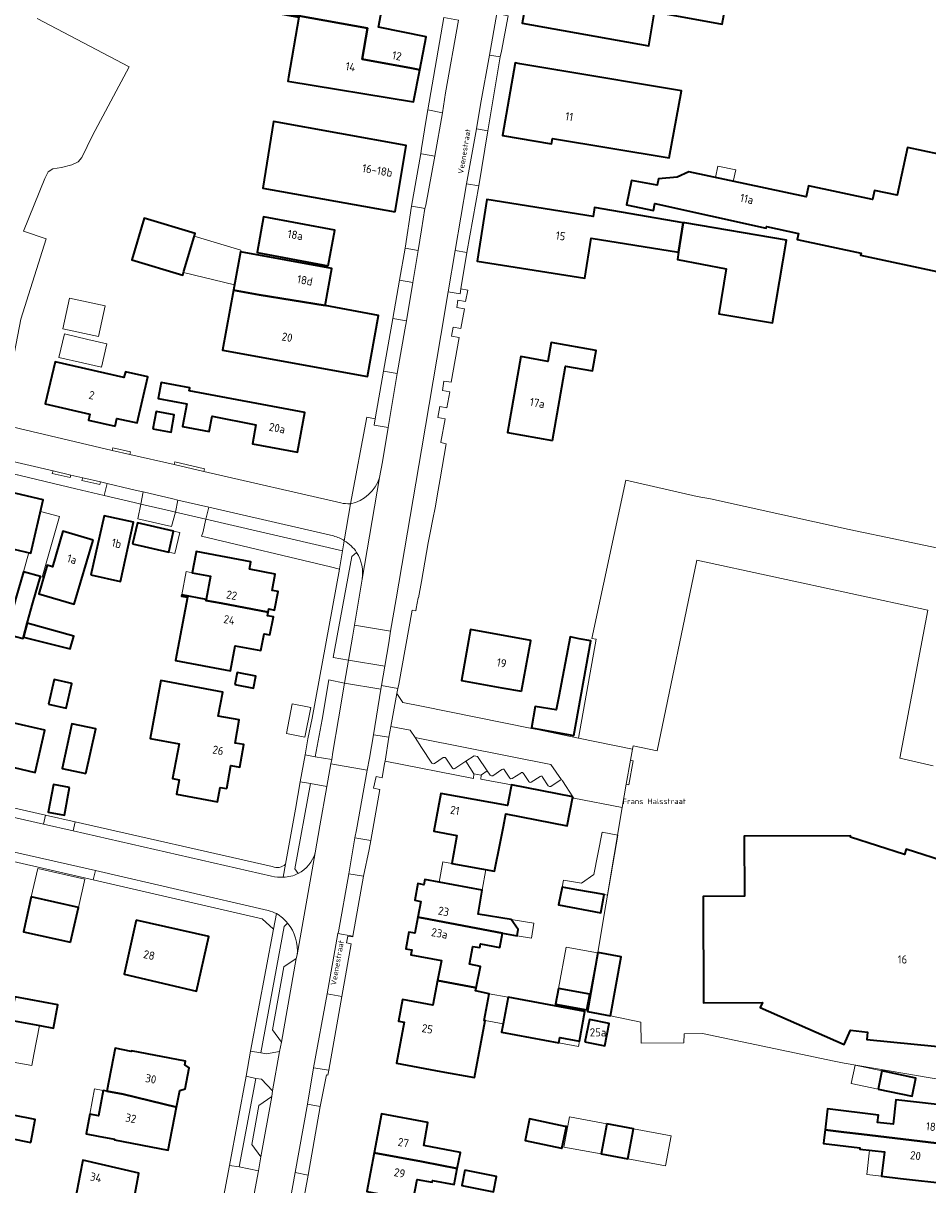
# Model space of a CAD drawing. Header units: metres. Extents: x 149984 to 156489, y 469398 to 478068.
# Tile 291 of 656: x 153934 to 154083, y 471790 to 471981. Entities that reach past the tile are written whole.
import ezdxf
from ezdxf.enums import TextEntityAlignment as Align

# ---------------------------------------------------------------- set-up
doc = ezdxf.new("R2010")
doc.units = ezdxf.units.M
doc.header["$LTSCALE"] = 0.75
for name, color, linetype, lineweight in [('B-WE-GR-BEPLANTING_CULTUUR_HEESTERS-GV', 252, 'Continuous', 18), ('B-WE-GR-BEPLANTING_CULTUUR_ROOS-GV', 252, 'Continuous', 18), ('B-WE-GR-GRAS-GV', 252, 'Continuous', 13), ('B-WE-OG-BEBOUWING-GV', 6, 'Continuous', 35), ('B-WE-OG-BEBOUWING-T18', 1, 'Continuous', 18), ('B-WE-OG-BEBOUWING_LUIFEL-GV', 6, 'Continuous', 18), ('B-WE-OG-BEBOUWING_OVERBOUWING-GV', 6, 'Continuous', 18), ('B-WE-OG-TERREIN_BEGROEID-GV', 252, 'Continuous', 18), ('B-WE-OG-TERREIN_ERF-GV', 252, 'Continuous', 18), ('B-WE-OG-TOPOGRAFIE-T18', 7, 'Continuous', 18), ('B-WE-VH-OPENVERHARDING_BETONELEMENT-GV', 252, 'Continuous', 18), ('B-WE-VH-OPENVERHARDING_BETONSTRAATSTEEN-GV', 252, 'Continuous', 18), ('B-WE-VH-OPENVERHARDING_STRAATBAKSTEEN-GV', 252, 'Continuous', 18), ('B-WE-VH-OPENVERHARDING_TEGEL-GV', 252, 'Continuous', 18)]:
    doc.layers.add(name, color=color, linetype=linetype, lineweight=lineweight)
doc.styles.add('NLCS-ISO-M500-T18', font='NLCS-ISO.ttf', dxfattribs={"height": 0.9})
doc.styles.add('NLCS-ISO-M750-T18', font='NLCS-ISO.ttf', dxfattribs={"height": 1.35})

msp = doc.modelspace()

# ---------------------------------------------------------------- linework, layer by layer
at = {"layer": 'B-WE-GR-BEPLANTING_CULTUUR_HEESTERS-GV', "flags": 128}
for points in [[(153958.668, 471900.912), (153953.818, 471902.027), (153953.324, 471899.6), (153958.907, 471898.338), (153959.545, 471900.708)], [(153987, 471894.328), (153964.54, 471899.547), (153964.016, 471897.273), (153963.833, 471896.723), (153985, 471891.7), (153986.482, 471891.321), (153986.496, 471891.399)], [(153970.013, 471793.071), (153973.169, 471792.421), (153973.547, 471794.693), (153972.077, 471796.758), (153973.253, 471803.159), (153975.358, 471804.608), (153975.513, 471805.579), (153973.692, 471807.491), (153972.74, 471807.603)]]:
    msp.add_lwpolyline(points, close=True, dxfattribs=at)
for points in [[(154001.714, 471859.401), (154000, 471862.004), (153998.934, 471863.624), (153998.109, 471864.877), (153994.961, 471865.479), (153994.631, 471863.685), (153993.988, 471859.763), (154008.512, 471856.912), (154008.616, 471857.698), (154007.303, 471859.76)], [(154003.553, 471860.337), (154002.125, 471859.36)], [(154005.061, 471858.629), (154003.982, 471860.227)], [(154007.303, 471859.76), (154005.497, 471858.539)], [(154011.277, 471857.447), (154010.78, 471858.191), (154009.864, 471857.508), (154009.811, 471857.469), (154009.725, 471856.805), (154014.802, 471855.88), (154024.895, 471853.9), (154023.154, 471856.525)], [(154013.225, 471858.393), (154011.692, 471857.363)], [(154014.503, 471856.984), (154013.617, 471858.296)], [(154016.308, 471857.809), (154014.907, 471856.885)], [(154017.627, 471856.396), (154016.737, 471857.722)], [(154019.478, 471857.236), (154018.041, 471856.298)], [(154020.832, 471855.711), (154019.897, 471857.13)], [(154022.78, 471856.624), (154021.234, 471855.617)], [(153977.98, 471833.125), (153977.397, 471832.557), (153973.57, 471811.787), (153974.496, 471811.621), (153976.634, 471812.002), (153976.944, 471813.551)], [(153976.944, 471813.551), (153975.486, 471815.587), (153977.373, 471825.962), (153979.373, 471827.299), (153979.536, 471827.894)]]:
    msp.add_lwpolyline(points, dxfattribs=at)
at = {"layer": 'B-WE-GR-BEPLANTING_CULTUUR_HEESTERS-GV'}
for points in [[(154002.125, 471859.36, -0.2652372), (154001.714, 471859.401)], [(154003.948, 471860.278, 0.3923489), (154003.553, 471860.337)], [(154003.982, 471860.227, 0.0814496), (154003.948, 471860.278)], [(154005.497, 471858.539, -0.3118933), (154005.061, 471858.629)], [(154011.692, 471857.363, -0.2746638), (154011.277, 471857.447)], [(154013.501, 471858.445, 0.3477688), (154013.225, 471858.393)], [(154013.617, 471858.296, 0.2234144), (154013.501, 471858.445)], [(154016.676, 471857.816, 0.4265821), (154016.308, 471857.809)], [(154016.737, 471857.722, 0.1212123), (154016.676, 471857.816)], [(154014.907, 471856.885, -0.2752108), (154014.503, 471856.984)], [(154018.041, 471856.298, -0.294211), (154017.627, 471856.396)], [(154019.809, 471857.263, 0.3898456), (154019.478, 471857.236)], [(154019.897, 471857.13, 0.1669493), (154019.809, 471857.263)], [(154021.234, 471855.617, -0.2385593), (154020.832, 471855.711)], [(154022.996, 471856.685, 0.2723486), (154022.78, 471856.624)], [(154023.154, 471856.525, 0.2767194), (154022.996, 471856.685)], [(153979.536, 471827.894, 0.1984449), (153977.98, 471833.125)]]:
    msp.add_lwpolyline(points, format="xyb", dxfattribs=at)
at = {"layer": 'B-WE-GR-BEPLANTING_CULTUUR_ROOS-GV', "flags": 128}
for points in [[(153989.325, 471894.081), (153988.522, 471893.428), (153985.461, 471876.785), (153987.983, 471876.346), (153988.639, 471880.169)], [(153988.639, 471880.169), (153988.96, 471882.123), (153990.25, 471889.683)], [(153981.715, 471856.062), (153979.136, 471842.044), (153979.714, 471841.297)], [(153982.502, 471844.685), (153983.271, 471849.14), (153984.439, 471855.616), (153981.715, 471856.062)]]:
    msp.add_lwpolyline(points, dxfattribs=at)
at = {"layer": 'B-WE-GR-BEPLANTING_CULTUUR_ROOS-GV'}
for points in [[(153990.25, 471889.683, 0.1739016), (153989.325, 471894.081)], [(153979.714, 471841.297, 0.2059652), (153982.502, 471844.685)]]:
    msp.add_lwpolyline(points, format="xyb", dxfattribs=at)
at = {"layer": 'B-WE-GR-BEPLANTING_CULTUUR_ROOS-GV', "flags": 128}
msp.add_lwpolyline([(153987.34, 471872.59), (153984.773, 471873.113), (153983.638, 471866.611), (153982.529, 471860.484), (153985.219, 471860.003), (153985.426, 471861.256), (153986.318, 471866.693)], close=True, dxfattribs=at)
at = {"layer": 'B-WE-GR-GRAS-GV', "flags": 128}
msp.add_lwpolyline([(153934.123, 471932.416), (153938.269, 471945.643), (153934.521, 471946.892), (153938.059, 471955.558), (153938.593, 471956.667), (153939.348, 471957.111), (153940.791, 471957.333), (153942.5, 471957.799), (153943.522, 471958.265), (153944.147, 471958.995), (153945.895, 471962.632), (153951.934, 471973.928), (153936.783, 471981.834)], dxfattribs=at)
at = {"layer": 'B-WE-OG-BEBOUWING-GV', "flags": 128}
for points in [[(154050.454, 471986.587), (154018.559, 471992.32), (154016.539, 471981.08), (154037.344, 471977.341), (154038.287, 471982.941), (154049.434, 471980.909)], [(153979.803, 471982.3), (153991.101, 471980.252), (153990.231, 471975.143), (153998.358, 471973.664), (153999.708, 471973.418), (154000.747, 471978.811), (153992.902, 471980.415), (153994.057, 471986.548), (153976.923, 471989.772), (153975.644, 471983.054)], [(153991.101, 471980.252), (153979.803, 471982.3), (153975.644, 471983.054), (153975.605, 471982.847), (153979.76, 471982.058), (153979.8, 471982.051), (153978.131, 471972.195), (153978.023, 471971.559), (153998.697, 471968.168), (153999.708, 471973.418), (153998.358, 471973.664), (153990.231, 471975.143)], [(154016.179, 471974.405), (154015.372, 471974.541), (154013.299, 471962.619), (154021.386, 471961.265), (154021.535, 471962.133), (154040.693, 471958.947), (154042.721, 471969.961), (154022.413, 471973.361)], [(153995.641, 471950.079), (153997.485, 471960.973), (153975.679, 471964.92), (153973.888, 471953.983)], [(154087.727, 471950.547), (154088.499, 471950.409), (154090.213, 471958.43), (154079.896, 471960.617), (154078.201, 471952.779), (154074.465, 471953.576), (154074.148, 471952.091), (154063.627, 471954.333), (154063.241, 471952.524), (154043.925, 471956.638), (154042.006, 471955.789), (154038.972, 471955.514), (154038.737, 471954.439), (154034.544, 471955.243), (154033.696, 471951.231), (154038.118, 471950.296), (154038.357, 471951.43), (154056.679, 471947.398), (154056.732, 471947.642), (154061.963, 471946.481), (154061.761, 471945.529), (154072.269, 471943.29), (154072.195, 471942.944), (154085.497, 471940.104)], [(154043.031, 471948.283), (154028.444, 471950.784), (154028.231, 471949.3), (154010.752, 471952.093), (154009.144, 471941.96), (154026.822, 471939.153), (154027.864, 471945.724), (154042.263, 471943.441)], [(153960.915, 471940.328), (153962.763, 471946.505), (153954.385, 471949.012), (153952.349, 471942.164), (153960.72, 471939.675)], [(153984.665, 471941.196), (153985.723, 471947.051), (153974.004, 471949.228), (153972.944, 471943.363)], [(154043.031, 471948.283), (154042.263, 471943.441), (154042.072, 471942.236), (154050.11, 471940.721), (154048.862, 471933.306), (154057.696, 471931.818), (154060.017, 471945.392), (154043.267, 471948.242)], [(153973.283, 471936.407), (153984.126, 471934.655), (153985.24, 471940.744), (153970.238, 471943.489), (153969.307, 471938.402), (153969.084, 471937.175)], [(153984.126, 471934.655), (153973.283, 471936.407), (153969.084, 471937.175), (153967.282, 471927.329), (153991.095, 471922.97), (153992.939, 471933.042)], [(154021.507, 471912.468), (154023.674, 471924.707), (154028.105, 471923.923), (154028.704, 471927.251), (154021.289, 471928.562), (154020.744, 471925.48), (154016.313, 471926.264), (154014.103, 471913.779)], [(153949.627, 471914.835), (153949.918, 471916.113), (153953.213, 471915.361), (153954.995, 471922.914), (153951.296, 471923.787), (153951.064, 471922.804), (153939.762, 471925.421), (153938.125, 471918.513), (153945.434, 471916.827), (153945.21, 471915.842)], [(153961.798, 471920.659), (153961.883, 471921.111), (153957.191, 471921.995), (153956.696, 471919.369), (153961.388, 471918.484), (153960.687, 471914.763), (153965.07, 471913.937), (153965.544, 471916.452), (153972.775, 471915.045), (153972.193, 471911.951), (153979.575, 471910.561), (153980.803, 471917.076)], [(153955.801, 471914.414), (153958.807, 471913.848), (153959.341, 471916.686), (153956.335, 471917.252)], [(153931.479, 471904.208), (153928.697, 471892.219), (153931.259, 471891.623), (153932.006, 471894.835), (153935.761, 471893.962), (153937.794, 471902.745)], [(153945.642, 471890.372), (153950.485, 471889.313), (153952.616, 471899.052), (153947.809, 471900.104)], [(153945.983, 471896.111), (153941.037, 471897.581), (153939.322, 471891.727), (153938.448, 471891.983), (153937.065, 471887.262), (153942.89, 471885.555)], [(153952.494, 471895.465), (153958.418, 471894.12), (153959.206, 471897.592), (153953.282, 471898.937)], [(153971.718, 471891.305), (153971.948, 471892.523), (153962.957, 471894.22), (153962.888, 471893.856), (153962.298, 471890.732), (153965.302, 471890.165), (153964.581, 471886.346), (153964.55, 471886.18), (153967.025, 471885.706), (153974.758, 471884.225), (153974.862, 471884.778), (153975.844, 471884.593), (153976.419, 471887.639), (153975.437, 471887.824), (153975.943, 471890.507)], [(153931.667, 471880.708), (153933.254, 471880.263), (153934.466, 471879.923), (153934.523, 471880.125), (153935.173, 471882.442), (153936.106, 471885.769), (153937.319, 471890.093), (153934.52, 471890.879), (153933.307, 471886.555)], [(153974.758, 471884.225), (153967.025, 471885.706), (153964.55, 471886.18), (153964.581, 471886.346), (153960.566, 471887.104), (153960.525, 471886.888), (153961.508, 471886.703), (153959.548, 471876.316), (153968.589, 471874.61), (153969.367, 471878.737), (153973.573, 471877.944), (153974.092, 471880.695), (153975.075, 471880.51), (153975.631, 471883.458), (153974.648, 471883.643)], [(153935.173, 471882.442), (153934.523, 471880.125), (153942.228, 471878.217), (153942.812, 471880.299)], [(154016.431, 471871.238), (154017.946, 471879.601), (154008.069, 471881.401), (154006.544, 471873.039), (154013.184, 471871.829)], [(154022.562, 471870.414), (154022.133, 471868.196), (154018.688, 471868.726), (154018.076, 471865.239), (154019.284, 471865.024), (154023.216, 471864.325), (154025.061, 471863.997), (154027.852, 471879.521), (154025.909, 471879.894), (154024.452, 471880.174)], [(153938.662, 471869.144), (153941.574, 471868.481), (153942.499, 471872.54), (153939.587, 471873.203)], [(153967.953, 471855.245), (153968.648, 471859.028), (153970.103, 471858.766), (153970.772, 471862.474), (153969.329, 471862.735), (153970.029, 471866.543), (153966.573, 471867.179), (153967.304, 471871.124), (153957.147, 471873.006), (153955.387, 471863.506), (153960.117, 471862.63), (153959.054, 471856.894), (153960.118, 471856.697), (153959.682, 471854.342), (153966.432, 471853.091), (153966.869, 471855.446)], [(153969.295, 471872.365), (153972.383, 471871.76), (153972.769, 471873.731), (153969.682, 471874.336)], [(153932.303, 471866.171), (153930.703, 471859.243), (153936.452, 471857.915), (153938.047, 471864.844)], [(153944.819, 471857.707), (153946.412, 471865.057), (153942.493, 471865.906), (153940.9, 471858.556)], [(153942.126, 471855.44), (153939.467, 471855.941), (153938.611, 471851.398), (153941.27, 471850.897)], [(154024.895, 471853.9), (154014.802, 471855.88), (154014.687, 471855.292), (154014.129, 471852.45), (154003.157, 471854.433), (154002.003, 471848.23), (154005.804, 471847.552), (154004.98, 471842.93), (154012.015, 471841.676), (154012.919, 471846.284), (154013.456, 471849.02), (154013.866, 471851.111), (154023.959, 471849.13)], [(153999.376, 471834.115), (154000, 471834.003), (154000.337, 471833.942), (154013.286, 471831.459), (154015.72, 471831.063), (154015.89, 471832.108), (154014.732, 471833.714), (154009.311, 471834.593), (154009.956, 471838.572), (154000.532, 471840.325), (154000.367, 471839.439), (153999.384, 471839.622), (153998.875, 471836.889), (153999.859, 471836.706)], [(154023.108, 471839.051), (154022.532, 471836.12), (154029.465, 471834.841), (154030.017, 471837.835), (154025.522, 471838.626)], [(153942.3, 471829.978), (153943.591, 471835.725), (153935.815, 471837.472), (153934.522, 471831.715)], [(153953.094, 471833.59), (153951.104, 471824.731), (153962.995, 471821.949), (153965.008, 471830.915)], [(153999.376, 471834.115), (153998.885, 471831.476), (153997.902, 471831.659), (153997.393, 471828.926), (153998.377, 471828.743), (153998.221, 471827.907), (154003.255, 471826.97), (154002.633, 471823.675), (154008.752, 471822.524), (154008.975, 471822.474), (154009.687, 471826.007), (154007.884, 471826.37), (154008.437, 471829.31), (154009.562, 471829.099), (154009.679, 471829.72), (154012.847, 471829.124), (154013.286, 471831.459), (154000.337, 471833.942), (154000, 471834.003)], [(154031.077, 471817.899), (154032.824, 471827.589), (154029.004, 471828.278), (154027.258, 471818.588)], [(154008.752, 471822.524), (154002.633, 471823.675), (154001.873, 471819.649), (153996.859, 471820.582), (153996.193, 471817.004), (153997.137, 471816.829), (153995.887, 471810.114), (154003.153, 471808.762), (154008.688, 471807.732), (154010.435, 471817.121), (154010.288, 471817.148), (154011.103, 471821.533), (154008.876, 471821.982), (154008.975, 471822.474)], [(154022.526, 471822.402), (154022.047, 471819.824), (154027.164, 471818.873), (154027.643, 471821.451)], [(153932.418, 471817.2), (153937.236, 471816.301), (153939.464, 471815.886), (153940.178, 471819.715), (153933.133, 471821.03)], [(154013.401, 471816.57), (154013.142, 471815.177), (154022.572, 471813.424), (154022.738, 471814.315), (154025.96, 471813.716), (154026.869, 471818.603), (154014.215, 471820.955)], [(154026.87, 471813.624), (154030.158, 471812.98), (154030.874, 471816.641), (154027.586, 471817.284)], [(153950.935, 471805.026), (153959.711, 471802.849), (153960.245, 471805.621), (153961.132, 471805.912), (153961.793, 471809.339), (153961.061, 471809.854), (153961.174, 471810.439), (153952.288, 471812.151), (153952.268, 471812.043), (153949.596, 471812.558), (153948.245, 471805.525)], [(154075.08, 471805.852), (154080.674, 471804.684), (154081.297, 471807.666), (154075.703, 471808.834)], [(153959.711, 471802.849), (153950.935, 471805.026), (153948.245, 471805.525), (153947.633, 471805.639), (153946.856, 471801.453), (153945.467, 471801.723), (153944.866, 471798.485), (153946.804, 471798.125), (153949.504, 471797.605), (153949.484, 471797.497), (153958.351, 471795.789)], [(154069.446, 471798.773), (154069.443, 471798.748), (154072.314, 471798.429), (154087.426, 471796.619), (154088.153, 471802.919), (154077.963, 471804.068), (154077.551, 471800.076), (154074.987, 471800.371), (154075.132, 471801.585), (154066.759, 471802.589), (154066.346, 471799.145)], [(153935.734, 471797.062), (153936.446, 471800.825), (153929.468, 471802.241), (153928.707, 471798.487)], [(154005.875, 471792.781), (154006.401, 471795.405), (154000.368, 471796.552), (154001.05, 471800.343), (153993.427, 471801.794), (153992.207, 471795.386), (154000, 471793.954), (154000.258, 471793.907)], [(154022.99, 471796.12), (154023.066, 471796.104), (154023.814, 471799.679), (154023.622, 471799.719), (154017.771, 471800.945), (154017.022, 471797.37)], [(154030.442, 471800.121), (154029.523, 471795.176), (154033.934, 471794.356), (154034.853, 471799.301)], [(154069.446, 471798.773), (154066.346, 471799.145), (154066.132, 471797.428), (154066.081, 471796.908), (154072.065, 471796.191), (154072.042, 471795.989), (154076.095, 471795.522), (154075.635, 471791.53), (154078.744, 471791.171), (154086.691, 471790.253), (154087.426, 471796.619), (154072.314, 471798.429), (154069.443, 471798.748)], [(153992.207, 471795.386), (153990.994, 471789.016), (153998.616, 471787.564), (153999.27, 471791.004), (154001.725, 471790.535), (154001.782, 471790.839), (154005.35, 471790.159), (154005.875, 471792.781), (154000.258, 471793.907), (154000, 471793.954)], [(153955.563, 471780.804), (153956.136, 471780.72), (153957.352, 471787.245), (153952.784, 471788.114), (153953.509, 471792.006), (153944.28, 471794.16), (153943.814, 471791.663), (153943.111, 471787.901), (153947.026, 471787.159), (153946.221, 471782.875), (153946.194, 471782.727), (153955.595, 471780.972)], [(154007.113, 471792.533), (154006.602, 471789.985), (154011.826, 471788.938), (154012.337, 471791.486)]]:
    msp.add_lwpolyline(points, close=True, dxfattribs=at)
msp.add_lwpolyline([(154094.054, 471840.706), (154079.693, 471845.279), (154079.419, 471844.429), (154070.555, 471847.246), (154070.554, 471847.476), (154053.064, 471847.425), (154053.093, 471837.545), (154046.282, 471837.514), (154046.36, 471820.025), (154056.055, 471820.102), (154055.666, 471819.241), (154069.495, 471813.164), (154070.529, 471815.517), (154073.312, 471815.209), (154073.192, 471814.015), (154088.217, 471812.508)], dxfattribs=at)
at = {"layer": 'B-WE-OG-BEBOUWING_LUIFEL-GV', "flags": 128}
for points in [[(154048.315, 471955.703), (154051.251, 471955.078), (154051.655, 471956.972), (154048.719, 471957.597)], [(153970.238, 471943.489), (153970.286, 471943.752), (153962.63, 471946.06), (153960.845, 471940.093), (153969.244, 471938.053)], [(153934.52, 471890.879), (153937.319, 471890.093), (153937.602, 471890.014), (153940.451, 471899.975), (153937.35, 471900.825), (153935.761, 471893.962), (153935.408, 471894.044)], [(153959.206, 471897.592), (153958.418, 471894.12), (153959.436, 471893.889), (153960.225, 471897.361)], [(153965.302, 471890.165), (153962.298, 471890.732), (153961.287, 471890.923), (153960.566, 471887.104), (153964.581, 471886.346)], [(154023.108, 471839.051), (154030.017, 471837.835), (154030.573, 471837.743), (154032.26, 471847.595), (154029.715, 471848.095), (154028.347, 471841.135), (154026.279, 471839.705), (154023.362, 471840.219)], [(153935.815, 471837.472), (153943.591, 471835.725), (153944.63, 471840.35), (153936.888, 471842.133)], [(154002.874, 471839.889), (154009.956, 471838.572), (154010.58, 471841.928), (154004.98, 471842.93), (154003.491, 471843.207)], [(154014.732, 471833.714), (154015.89, 471832.108), (154015.72, 471831.063), (154018.082, 471830.679), (154018.475, 471833.107)], [(154022.526, 471822.402), (154027.643, 471821.451), (154028.903, 471828.23), (154023.786, 471829.181)], [(154010.435, 471817.121), (154013.401, 471816.57), (154014.215, 471820.955), (154011.103, 471821.533), (154010.288, 471817.148)], [(153931.524, 471812.414), (153931.954, 471812.334), (153931.615, 471810.514), (153935.916, 471809.711), (153936.256, 471811.531), (153937.149, 471816.317), (153932.418, 471817.2)], [(154022.738, 471814.315), (154022.572, 471813.424), (154025.795, 471812.825), (154025.96, 471813.716)], [(154075.703, 471808.834), (154071.281, 471809.758), (154070.658, 471806.776), (154075.08, 471805.852)], [(153945.467, 471801.723), (153946.856, 471801.453), (153947.633, 471805.639), (153946.242, 471805.897)], [(154030.442, 471800.121), (154024.31, 471801.26), (154023.391, 471796.316), (154029.523, 471795.176)], [(154034.853, 471799.301), (154033.934, 471794.356), (154040.097, 471793.211), (154041.016, 471798.155)], [(154075.635, 471791.53), (154076.095, 471795.522), (154073.661, 471795.802), (154073.201, 471791.811)]]:
    msp.add_lwpolyline(points, close=True, dxfattribs=at)
at = {"layer": 'B-WE-OG-BEBOUWING_OVERBOUWING-GV', "flags": 128}
for points in [[(153941.006, 471930.857), (153946.87, 471929.573), (153947.972, 471934.603), (153942.107, 471935.887)], [(153944.226, 471925.24), (153947.353, 471924.516), (153948.245, 471928.368), (153945.118, 471929.092), (153941.27, 471929.983), (153940.378, 471926.131)], [(153978.749, 471869.199), (153977.791, 471864.312), (153980.827, 471863.717), (153981.785, 471868.604)]]:
    msp.add_lwpolyline(points, close=True, dxfattribs=at)
at = {"layer": 'B-WE-OG-TERREIN_BEGROEID-GV', "flags": 128}
msp.add_lwpolyline([(154084.687, 471894.811), (154078.702, 471896.08), (154070.3, 471897.86), (154047.5, 471902.87), (154045.33, 471903.26), (154033.569, 471905.941), (154028.018, 471879.928), (154028.725, 471879.79), (154025.827, 471863.525), (154034.674, 471861.737), (154034.788, 471862.301), (154038.743, 471861.429), (154045.243, 471892.787), (154083.239, 471884.596), (154078.616, 471860.225), (154084.096, 471858.967)], dxfattribs=at)
at = {"layer": 'B-WE-OG-TERREIN_ERF-GV', "flags": 128}
for points in [[(154050.454, 471986.587), (154049.434, 471980.909), (154038.287, 471982.941), (154037.344, 471977.341), (154016.539, 471981.08), (154018.559, 471992.32)], [(153979.76, 471982.058), (153975.605, 471982.847), (153975.644, 471983.054), (153976.923, 471989.772), (153994.057, 471986.548), (153992.902, 471980.415), (154000.747, 471978.811), (153999.708, 471973.418), (153998.697, 471968.168), (153978.023, 471971.559), (153978.131, 471972.195), (153979.8, 471982.051)], [(154022.413, 471973.361), (154042.721, 471969.961), (154040.693, 471958.947), (154021.535, 471962.133), (154021.386, 471961.265), (154013.299, 471962.619), (154015.372, 471974.541), (154016.179, 471974.405)], [(153995.641, 471950.079), (153973.888, 471953.983), (153975.679, 471964.92), (153997.485, 471960.973)], [(154087.727, 471950.547), (154085.497, 471940.104), (154072.195, 471942.944), (154072.269, 471943.29), (154061.761, 471945.529), (154061.963, 471946.481), (154056.732, 471947.642), (154056.679, 471947.398), (154038.357, 471951.43), (154038.118, 471950.296), (154033.696, 471951.231), (154034.544, 471955.243), (154038.737, 471954.439), (154038.972, 471955.514), (154042.006, 471955.789), (154043.925, 471956.638), (154063.241, 471952.524), (154063.627, 471954.333), (154074.148, 471952.091), (154074.465, 471953.576), (154078.201, 471952.779), (154079.896, 471960.617), (154090.213, 471958.43), (154088.499, 471950.409)], [(154026.822, 471939.153), (154009.144, 471941.96), (154010.752, 471952.093), (154028.231, 471949.3), (154028.444, 471950.784), (154043.031, 471948.283), (154043.267, 471948.242), (154060.017, 471945.392), (154057.696, 471931.818), (154048.862, 471933.306), (154050.11, 471940.721), (154042.072, 471942.236), (154042.263, 471943.441), (154027.864, 471945.724)], [(153960.915, 471940.328), (153960.72, 471939.675), (153952.349, 471942.164), (153954.385, 471949.012), (153962.763, 471946.505)], [(153984.665, 471941.196), (153972.944, 471943.363), (153974.004, 471949.228), (153985.723, 471947.051)], [(153969.084, 471937.175), (153969.307, 471938.402), (153970.238, 471943.489), (153985.24, 471940.744), (153984.126, 471934.655), (153992.939, 471933.042), (153991.095, 471922.97), (153967.282, 471927.329)], [(154021.507, 471912.468), (154014.103, 471913.779), (154016.313, 471926.264), (154020.744, 471925.48), (154021.289, 471928.562), (154028.704, 471927.251), (154028.105, 471923.923), (154023.674, 471924.707)], [(153949.627, 471914.835), (153945.21, 471915.842), (153945.434, 471916.827), (153938.125, 471918.513), (153939.762, 471925.421), (153951.064, 471922.804), (153951.296, 471923.787), (153954.995, 471922.914), (153953.213, 471915.361), (153949.918, 471916.113)], [(153961.798, 471920.659), (153980.803, 471917.076), (153979.575, 471910.561), (153972.193, 471911.951), (153972.775, 471915.045), (153965.544, 471916.452), (153965.07, 471913.937), (153960.687, 471914.763), (153961.388, 471918.484), (153956.696, 471919.369), (153957.191, 471921.995), (153961.883, 471921.111)], [(153955.801, 471914.414), (153956.335, 471917.252), (153959.341, 471916.686), (153958.807, 471913.848)], [(153945.642, 471890.372), (153947.809, 471900.104), (153952.616, 471899.052), (153950.485, 471889.313)], [(153945.983, 471896.111), (153942.89, 471885.555), (153937.065, 471887.262), (153938.448, 471891.983), (153939.322, 471891.727), (153941.037, 471897.581)], [(153952.494, 471895.465), (153953.282, 471898.937), (153959.206, 471897.592), (153958.418, 471894.12)], [(153962.888, 471893.856), (153962.957, 471894.22), (153971.948, 471892.523), (153971.718, 471891.305), (153975.943, 471890.507), (153975.437, 471887.824), (153976.419, 471887.639), (153975.844, 471884.593), (153974.862, 471884.778), (153974.758, 471884.225), (153974.648, 471883.643), (153975.631, 471883.458), (153975.075, 471880.51), (153974.092, 471880.695), (153973.573, 471877.944), (153969.367, 471878.737), (153968.589, 471874.61), (153959.548, 471876.316), (153961.508, 471886.703), (153960.525, 471886.888), (153960.566, 471887.104), (153964.581, 471886.346), (153965.302, 471890.165), (153962.298, 471890.732)], [(154016.431, 471871.238), (154013.184, 471871.829), (154006.544, 471873.039), (154008.069, 471881.401), (154017.946, 471879.601)], [(154027.852, 471879.521), (154025.061, 471863.997), (154023.216, 471864.325), (154019.284, 471865.024), (154018.076, 471865.239), (154018.688, 471868.726), (154022.133, 471868.196), (154022.562, 471870.414), (154024.452, 471880.174), (154025.909, 471879.894)], [(153938.662, 471869.144), (153939.587, 471873.203), (153942.499, 471872.54), (153941.574, 471868.481)], [(153967.953, 471855.245), (153966.869, 471855.446), (153966.432, 471853.091), (153959.682, 471854.342), (153960.118, 471856.697), (153959.054, 471856.894), (153960.117, 471862.63), (153955.387, 471863.506), (153957.147, 471873.006), (153967.304, 471871.124), (153966.573, 471867.179), (153970.029, 471866.543), (153969.329, 471862.735), (153970.772, 471862.474), (153970.103, 471858.766), (153968.648, 471859.028)], [(153969.295, 471872.365), (153969.682, 471874.336), (153972.769, 471873.731), (153972.383, 471871.76)], [(153944.819, 471857.707), (153940.9, 471858.556), (153942.493, 471865.906), (153946.412, 471865.057)], [(153942.126, 471855.44), (153941.27, 471850.897), (153938.611, 471851.398), (153939.467, 471855.941)], [(154002.633, 471823.675), (154003.255, 471826.97), (153998.221, 471827.907), (153998.377, 471828.743), (153997.393, 471828.926), (153997.902, 471831.659), (153998.885, 471831.476), (153999.376, 471834.115), (153999.859, 471836.706), (153998.875, 471836.889), (153999.384, 471839.622), (154000.367, 471839.439), (154000.532, 471840.325), (154009.956, 471838.572), (154009.311, 471834.593), (154014.732, 471833.714), (154015.89, 471832.108), (154015.72, 471831.063), (154013.286, 471831.459), (154012.847, 471829.124), (154009.679, 471829.72), (154009.562, 471829.099), (154008.437, 471829.31), (154007.884, 471826.37), (154009.687, 471826.007), (154008.975, 471822.474), (154008.876, 471821.982), (154011.103, 471821.533), (154010.288, 471817.148), (154010.435, 471817.121), (154008.688, 471807.732), (154003.153, 471808.762), (153995.887, 471810.114), (153997.137, 471816.829), (153996.193, 471817.004), (153996.859, 471820.582), (154001.873, 471819.649)], [(154023.108, 471839.051), (154025.522, 471838.626), (154030.017, 471837.835), (154029.465, 471834.841), (154022.532, 471836.12)], [(153942.3, 471829.978), (153934.522, 471831.715), (153935.815, 471837.472), (153943.591, 471835.725)], [(153953.094, 471833.59), (153965.008, 471830.915), (153962.995, 471821.949), (153951.104, 471824.731)], [(154027.643, 471821.451), (154027.164, 471818.873), (154022.047, 471819.824), (154022.526, 471822.402)], [(153932.418, 471817.2), (153933.133, 471821.03), (153940.178, 471819.715), (153939.464, 471815.886), (153937.236, 471816.301)], [(154013.401, 471816.57), (154014.215, 471820.955), (154026.869, 471818.603), (154025.96, 471813.716), (154022.738, 471814.315), (154022.572, 471813.424), (154013.142, 471815.177)], [(154026.87, 471813.624), (154027.586, 471817.284), (154030.874, 471816.641), (154030.158, 471812.98)], [(153946.804, 471798.125), (153944.866, 471798.485), (153945.467, 471801.723), (153946.856, 471801.453), (153947.633, 471805.639), (153948.245, 471805.525), (153949.596, 471812.558), (153952.268, 471812.043), (153952.288, 471812.151), (153961.174, 471810.439), (153961.061, 471809.854), (153961.793, 471809.339), (153961.132, 471805.912), (153960.245, 471805.621), (153959.711, 471802.849), (153958.351, 471795.789), (153949.484, 471797.497), (153949.504, 471797.605)], [(154075.703, 471808.834), (154081.297, 471807.666), (154080.674, 471804.684), (154075.08, 471805.852)], [(154087.426, 471796.619), (154086.691, 471790.253), (154078.744, 471791.171), (154075.635, 471791.53), (154076.095, 471795.522), (154072.042, 471795.989), (154072.065, 471796.191), (154066.081, 471796.908), (154066.132, 471797.428), (154066.346, 471799.145), (154066.759, 471802.589), (154075.132, 471801.585), (154074.987, 471800.371), (154077.551, 471800.076), (154077.963, 471804.068), (154088.153, 471802.919)], [(153935.734, 471797.062), (153928.707, 471798.487), (153929.468, 471802.241), (153936.446, 471800.825)], [(153992.207, 471795.386), (153993.427, 471801.794), (154001.05, 471800.343), (154000.368, 471796.552), (154006.401, 471795.405), (154005.875, 471792.781), (154005.35, 471790.159), (154001.782, 471790.839), (154001.725, 471790.535), (153999.27, 471791.004), (153998.616, 471787.564), (153990.994, 471789.016)], [(154023.622, 471799.719), (154023.814, 471799.679), (154023.066, 471796.104), (154022.99, 471796.12), (154017.022, 471797.37), (154017.771, 471800.945)], [(154034.853, 471799.301), (154033.934, 471794.356), (154029.523, 471795.176), (154030.442, 471800.121)], [(154007.113, 471792.533), (154012.337, 471791.486), (154011.826, 471788.938), (154006.602, 471789.985)]]:
    msp.add_lwpolyline(points, close=True, dxfattribs=at)
for points in [[(153936.783, 471981.834), (153951.934, 471973.928), (153945.895, 471962.632), (153944.147, 471958.995), (153943.522, 471958.265), (153942.5, 471957.799), (153940.791, 471957.333), (153939.348, 471957.111), (153938.593, 471956.667), (153938.059, 471955.558), (153934.521, 471946.892), (153938.269, 471945.643), (153934.123, 471932.416), (153931.165, 471917.008), (153930.791, 471915.147), (153949.116, 471910.849), (153949.218, 471911.287), (153952.14, 471910.604), (153952.041, 471910.165), (153959.294, 471908.53), (153959.414, 471908.966), (153964.284, 471907.804), (153964.208, 471907.376), (153986.716, 471902.215)], [(153988.292, 471902.085), (153991.025, 471916.303), (153992.38, 471916.036), (153993.742, 471923.892), (153995.264, 471932.521), (153996.379, 471938.843), (153997.304, 471944.087), (153998.345, 471950.978), (153999.87, 471959.646), (154000, 471960.487), (154000.737, 471965.257), (154001.056, 471966.818), (154003.653, 471982.03)], [(154014.214, 471982.313), (154013.118, 471976.506), (154012.942, 471975.571), (154010.901, 471963.373), (154009.405, 471954.363), (154007.452, 471943.363), (154006.466, 471937.406), (154007.611, 471937.214), (154007.237, 471935.338), (154005.952, 471935.531), (154005.774, 471934.352), (154007.05, 471934.101), (154006.462, 471930.89), (154005.181, 471931.11), (154004.922, 471929.601), (154006.19, 471929.403), (154004.885, 471922.038), (154003.666, 471922.224), (154003.449, 471920.696), (154004.649, 471920.458), (154004.163, 471917.86), (154003.002, 471918.076), (154002.661, 471916.228), (154003.854, 471916.038), (154003.18, 471912.2), (154003.171, 471912.149), (154004.02, 471911.951), (154003.034, 471906.145), (154002.708, 471904.286), (154002.219, 471901.384), (154001.867, 471899.565), (154001.426, 471897.284), (154001.111, 471895.655), (154000, 471889.32), (153999.522, 471886.594), (153999.461, 471886.604), (153999.117, 471884.834), (153999.055, 471884.455), (153998.47, 471884.585), (153996.256, 471872.39), (153996.12, 471871.703), (153995.958, 471870.889), (153996.943, 471869.421), (154000, 471868.799), (154018.109, 471865.115), (154019.255, 471864.882), (154023.161, 471864.064), (154025.827, 471863.525), (154028.725, 471879.79), (154028.018, 471879.928), (154033.569, 471905.941), (154045.33, 471903.26), (154047.5, 471902.87), (154070.3, 471897.86), (154078.702, 471896.08), (154084.687, 471894.811)], [(153977.636, 471842.822), (153979.28, 471851.874), (153980.06, 471856.334), (153980.839, 471860.786), (153981.304, 471863.447), (153981.985, 471866.804), (153986.482, 471891.321), (153985, 471891.7), (153963.833, 471896.723), (153964.016, 471897.273), (153964.54, 471899.547), (153959.545, 471900.708), (153958.907, 471898.338), (153953.324, 471899.6), (153953.818, 471902.027), (153952.715, 471902.301), (153947.805, 471903.447), (153943.135, 471904.537), (153930.243, 471907.577)], [(153931.479, 471904.208), (153937.794, 471902.745), (153935.761, 471893.962), (153932.006, 471894.835)], [(154084.096, 471858.967), (154078.616, 471860.225), (154083.239, 471884.596), (154045.243, 471892.787), (154038.743, 471861.429), (154034.788, 471862.301), (154034.674, 471861.737), (154034.353, 471859.901), (154034.789, 471859.823), (154034.087, 471855.867), (154033.64, 471855.948), (154032.959, 471852.137), (154029.004, 471828.278), (154032.824, 471827.589), (154031.077, 471817.899), (154036.076, 471816.843), (154036.1, 471813.379), (154043.15, 471813.44), (154043.153, 471814.932), (154046.176, 471814.97), (154067.86, 471810.45), (154069.503, 471810.108), (154091.056, 471806.441)], [(153933.307, 471886.555), (153934.52, 471890.879), (153937.319, 471890.093), (153936.106, 471885.769), (153935.173, 471882.442), (153942.812, 471880.299), (153942.228, 471878.217), (153934.523, 471880.125), (153934.466, 471879.923)], [(153908.213, 471864.438), (153902.776, 471865.693), (153897.136, 471866.996), (153897.348, 471867.935), (153895.74, 471868.298), (153894.206, 471860.911), (153938.17, 471850.876), (153943.031, 471849.774), (153975.46, 471842.42)], [(153932.303, 471866.171), (153938.047, 471864.844), (153936.452, 471857.915), (153930.703, 471859.243)], [(154091.056, 471806.441), (154069.503, 471810.108), (154067.86, 471810.45), (154046.176, 471814.97), (154043.153, 471814.932), (154043.15, 471813.44), (154036.1, 471813.379), (154036.076, 471816.843), (154031.077, 471817.899), (154027.258, 471818.588), (154029.004, 471828.278), (154032.959, 471852.137), (154025.028, 471853.698), (154024.895, 471853.9), (154023.959, 471849.13), (154013.866, 471851.111), (154013.456, 471849.02), (154012.919, 471846.284), (154012.015, 471841.676), (154004.98, 471842.93), (154005.804, 471847.552), (154002.003, 471848.23), (154003.157, 471854.433), (154014.129, 471852.45), (154014.687, 471855.292), (154014.802, 471855.88), (154009.725, 471856.805), (154009.811, 471857.469), (154008.616, 471857.698), (154008.512, 471856.912), (153993.988, 471859.763), (153993.921, 471859.357), (153993.54, 471857.038), (153992.533, 471857.212), (153992.119, 471855.314), (153993.137, 471855.099), (153991.653, 471846.705), (153991.356, 471845.238), (153990.464, 471840.837), (153988.717, 471830.983), (153988.69, 471830.86), (153987.888, 471830.986), (153987.649, 471829.871), (153988.441, 471829.708), (153986.887, 471821.088), (153984.756, 471808.933), (153984.612, 471808.118), (153984.346, 471808.213), (153983.313, 471802.994), (153981.328, 471791.69), (153980.479, 471786.953)], [(154088.217, 471812.508), (154073.192, 471814.015), (154073.312, 471815.209), (154070.529, 471815.517), (154069.495, 471813.164), (154055.666, 471819.241), (154056.055, 471820.102), (154046.36, 471820.025), (154046.282, 471837.514), (154053.093, 471837.545), (154053.064, 471847.425), (154070.554, 471847.476), (154070.555, 471847.246), (154079.419, 471844.429), (154079.693, 471845.279), (154094.054, 471840.706)], [(153966.873, 471785.18), (153968.407, 471793.294), (153971.181, 471807.978), (153971.885, 471812.099), (153975.669, 471832.128), (153973.776, 471833.845), (153946, 471840.242), (153932.196, 471843.406)], [(153943.111, 471787.901), (153943.814, 471791.663), (153944.28, 471794.16), (153953.509, 471792.006), (153952.784, 471788.114)]]:
    msp.add_lwpolyline(points, dxfattribs=at)
at = {"layer": 'B-WE-OG-TERREIN_ERF-GV'}
for points in [[(153986.716, 471902.215, 0.0698451), (153988.292, 471902.085)], [(153975.46, 471842.42, 0.3079227), (153977.636, 471842.822)]]:
    msp.add_lwpolyline(points, format="xyb", dxfattribs=at)
at = {"layer": 'B-WE-VH-OPENVERHARDING_BETONELEMENT-GV', "flags": 128}
for points in [[(153949.116, 471910.849), (153952.041, 471910.165), (153952.14, 471910.604), (153949.218, 471911.287)], [(153959.294, 471908.53), (153964.208, 471907.376), (153964.284, 471907.804), (153959.414, 471908.966)], [(153939.406, 471907.495), (153939.282, 471907.056), (153942.203, 471906.364), (153942.315, 471906.794)], [(153944.29, 471906.341), (153944.161, 471905.909), (153947.092, 471905.229), (153947.217, 471905.679)], [(154034.353, 471859.901), (154033.64, 471855.948), (154034.087, 471855.867), (154034.789, 471859.823)]]:
    msp.add_lwpolyline(points, close=True, dxfattribs=at)
at = {"layer": 'B-WE-VH-OPENVERHARDING_BETONSTRAATSTEEN-GV', "flags": 128}
for points in [[(154014.214, 471982.313), (154012.377, 471982.648), (154011.183, 471975.842), (154012.942, 471975.571), (154013.118, 471976.506)], [(153999.87, 471959.646), (154000, 471959.623), (154002.161, 471959.235), (154003.43, 471966.36), (154001.056, 471966.818), (154000.737, 471965.257), (154000, 471960.487)], [(154007.396, 471954.664), (154009.405, 471954.363), (154010.901, 471963.373), (154009.009, 471963.702)], [(154000, 471950.71), (153998.345, 471950.978), (153997.304, 471944.087), (153999.461, 471943.701), (154000, 471947.11), (154000.555, 471950.62)], [(154007.452, 471943.363), (154005.509, 471943.712), (154004.371, 471936.907), (154006.349, 471936.579), (154006.466, 471937.406)], [(153996.379, 471938.843), (153995.264, 471932.521), (153997.498, 471932.141), (153998.573, 471938.47)], [(153992.182, 471915.004), (153994.511, 471914.637), (153996.003, 471923.513), (153993.742, 471923.892), (153992.38, 471916.036)], [(153953.818, 471902.027), (153954.232, 471904.019), (153953.15, 471904.272), (153951.972, 471904.539), (153948.279, 471905.424), (153947.805, 471903.447), (153952.715, 471902.301)], [(153959.545, 471900.708), (153964.54, 471899.547), (153964.995, 471901.517), (153959.93, 471902.687)], [(153993.433, 471872.19), (153993.958, 471875.349), (153987.983, 471876.346), (153987.34, 471872.59), (153993.312, 471871.594)], [(153992.079, 471864.112), (153994.631, 471863.685), (153994.961, 471865.479), (153995.958, 471870.889), (153996.12, 471871.703), (153993.433, 471872.19), (153993.312, 471871.594)], [(153980.06, 471856.334), (153981.715, 471856.062), (153984.439, 471855.616), (153985.102, 471859.291), (153985.219, 471860.003), (153982.529, 471860.484), (153980.839, 471860.786)], [(153988.022, 471841.234), (153990.464, 471840.837), (153991.356, 471845.238), (153991.653, 471846.705), (153989.05, 471847.16)], [(153946, 471840.242), (153946.359, 471841.783), (153932.562, 471844.909), (153932.196, 471843.406)], [(153984.477, 471821.518), (153986.887, 471821.088), (153988.441, 471829.708), (153987.649, 471829.871), (153987.888, 471830.986), (153988.69, 471830.86), (153988.717, 471830.983), (153986.258, 471831.412)], [(153979.373, 471827.299), (153977.373, 471825.962), (153975.486, 471815.587), (153976.944, 471813.551)], [(153971.181, 471807.978), (153972.74, 471807.603), (153973.692, 471807.491), (153975.513, 471805.579), (153976.634, 471812.002), (153974.496, 471811.621), (153973.57, 471811.787), (153971.885, 471812.099)], [(153981.219, 471803.386), (153983.313, 471802.994), (153984.346, 471808.213), (153984.612, 471808.118), (153984.756, 471808.933), (153982.257, 471809.365)], [(153973.547, 471794.693), (153975.358, 471804.608), (153973.253, 471803.159), (153972.077, 471796.758)], [(153973.169, 471792.421), (153970.013, 471793.071), (153968.407, 471793.294), (153966.873, 471785.18), (153968.42, 471784.857), (153971.673, 471784.224)], [(153978.942, 471778.324), (153980.479, 471786.953), (153981.328, 471791.69), (153979.203, 471792.14), (153976.758, 471778.36), (153978.609, 471778.035)]]:
    msp.add_lwpolyline(points, close=True, dxfattribs=at)
for points in [[(153908.41, 471914.661), (153939.406, 471907.495), (153942.315, 471906.794), (153944.29, 471906.341), (153947.217, 471905.679), (153948.279, 471905.424), (153951.972, 471904.539), (153953.15, 471904.272), (153954.232, 471904.019), (153959.12, 471902.874), (153959.93, 471902.687), (153964.995, 471901.517), (153985.526, 471896.776)], [(153964.208, 471907.376), (153959.294, 471908.53), (153952.041, 471910.165), (153949.116, 471910.849), (153930.791, 471915.147)], [(153986.716, 471902.215), (153964.208, 471907.376)], [(153990.25, 471889.683), (153993.099, 471906.408)], [(153988.292, 471902.085), (153987.287, 471895.997)], [(153987.287, 471895.997), (153988.292, 471902.085)], [(154023.154, 471856.525), (154024.895, 471853.9), (154025.028, 471853.698), (154032.959, 471852.137), (154033.64, 471855.948), (154034.353, 471859.901), (154034.674, 471861.737), (154025.827, 471863.525), (154023.161, 471864.064), (154019.255, 471864.882), (154018.109, 471865.115), (154000, 471868.799), (153996.943, 471869.421), (153995.958, 471870.889), (153994.961, 471865.479), (153998.109, 471864.877), (153998.934, 471863.624)], [(153975.342, 471840.86), (153942.728, 471848.29), (153937.83, 471849.403), (153894.35, 471859.309), (153893.867, 471859.419), (153888.238, 471860.697), (153864.218, 471866.152)], [(153998.934, 471863.624), (154000, 471863.414), (154021.261, 471859.23), (154022.996, 471856.685)], [(154022.996, 471856.685), (154021.261, 471859.23), (154000, 471863.414), (153998.934, 471863.624), (154000, 471862.004), (154001.714, 471859.401)], [(153866.994, 471859.877), (153882.559, 471856.33), (153892.866, 471854.022), (153893.065, 471853.96), (153919.015, 471848.034), (153932.562, 471844.909), (153946.359, 471841.783), (153974.763, 471835.205)], [(154002.125, 471859.36), (154003.553, 471860.337)], [(154003.982, 471860.227), (154005.061, 471858.629)], [(154005.497, 471858.539), (154007.303, 471859.76), (154008.627, 471860.655), (154009.218, 471860.528), (154010.78, 471858.191), (154011.277, 471857.447)], [(154011.692, 471857.363), (154013.225, 471858.393)], [(154013.617, 471858.296), (154014.503, 471856.984)], [(154014.907, 471856.885), (154016.308, 471857.809)], [(154016.737, 471857.722), (154017.627, 471856.396)], [(154018.041, 471856.298), (154019.478, 471857.236)], [(154019.897, 471857.13), (154020.832, 471855.711)], [(154021.234, 471855.617), (154022.78, 471856.624)], [(153979.536, 471827.894), (153982.502, 471844.685)]]:
    msp.add_lwpolyline(points, dxfattribs=at)
at = {"layer": 'B-WE-VH-OPENVERHARDING_BETONSTRAATSTEEN-GV'}
for points in [[(153993.099, 471906.408, -0.2777631), (153988.292, 471902.085)], [(153988.292, 471902.085, -0.0698451), (153986.716, 471902.215)], [(153985.526, 471896.776, -0.0788298), (153987.287, 471895.997)], [(153987.287, 471895.997, -0.106735), (153989.325, 471894.081)], [(153989.325, 471894.081, -0.1739016), (153990.25, 471889.683)], [(154001.714, 471859.401, 0.2652372), (154002.125, 471859.36)], [(154003.553, 471860.337, -0.3923489), (154003.948, 471860.278)], [(154003.948, 471860.278, -0.0814496), (154003.982, 471860.227)], [(154005.061, 471858.629, 0.3118933), (154005.497, 471858.539)], [(154011.277, 471857.447, 0.2746638), (154011.692, 471857.363)], [(154013.225, 471858.393, -0.3477688), (154013.501, 471858.445)], [(154013.501, 471858.445, -0.2234144), (154013.617, 471858.296)], [(154016.308, 471857.809, -0.4265821), (154016.676, 471857.816)], [(154016.676, 471857.816, -0.1212123), (154016.737, 471857.722)], [(154014.503, 471856.984, 0.2752108), (154014.907, 471856.885)], [(154017.627, 471856.396, 0.294211), (154018.041, 471856.298)], [(154019.478, 471857.236, -0.3898456), (154019.809, 471857.263)], [(154019.809, 471857.263, -0.1669493), (154019.897, 471857.13)], [(154020.832, 471855.711, 0.2385593), (154021.234, 471855.617)], [(154022.78, 471856.624, -0.2723486), (154022.996, 471856.685)], [(154022.996, 471856.685, -0.2767194), (154023.154, 471856.525)], [(153982.502, 471844.685, -0.2059652), (153979.714, 471841.297)], [(153977.242, 471840.679, -0.0678804), (153975.342, 471840.86)], [(153979.714, 471841.297, -0.1172663), (153977.242, 471840.679)], [(153974.763, 471835.205, -0.0529163), (153976.14, 471834.688)], [(153976.14, 471834.688, -0.0907986), (153977.98, 471833.125)], [(153977.98, 471833.125, -0.1984449), (153979.536, 471827.894)]]:
    msp.add_lwpolyline(points, format="xyb", dxfattribs=at)
at = {"layer": 'B-WE-VH-OPENVERHARDING_STRAATBAKSTEEN-GV', "flags": 128}
for points in [[(154006.095, 471981.583), (154003.93, 471969.606), (154003.43, 471966.36), (154002.161, 471959.235), (154000.71, 471951.189), (154000.555, 471950.62), (154000, 471947.11), (153999.461, 471943.701), (153998.573, 471938.47), (153997.498, 471932.141), (153997.247, 471930.666), (153996.003, 471923.513), (153994.511, 471914.637), (153993.564, 471908.959), (153993.099, 471906.408), (153990.25, 471889.683), (153988.96, 471882.123), (153994.917, 471881.112), (153995.805, 471886.435), (154000, 471910.922), (154003.194, 471929.72), (154004.371, 471936.907), (154005.509, 471943.712), (154007.396, 471954.664), (154009.009, 471963.702), (154009.696, 471967.685), (154011.183, 471975.842), (154012.377, 471982.648)], [(153976.758, 471778.36), (153979.203, 471792.14), (153981.219, 471803.386), (153982.257, 471809.365), (153984.477, 471821.518), (153986.258, 471831.412), (153986.322, 471831.704), (153988.022, 471841.234), (153989.05, 471847.16), (153989.319, 471848.448), (153991.08, 471858.253), (153985.102, 471859.291), (153984.439, 471855.616), (153983.271, 471849.14), (153982.502, 471844.685), (153979.536, 471827.894), (153979.373, 471827.299), (153976.944, 471813.551), (153976.634, 471812.002), (153975.513, 471805.579), (153975.358, 471804.608), (153973.547, 471794.693), (153973.169, 471792.421), (153971.673, 471784.224)]]:
    msp.add_lwpolyline(points, dxfattribs=at)
for points in [[(153988.96, 471882.123), (153988.639, 471880.169), (153987.983, 471876.346), (153993.958, 471875.349), (153994.59, 471879.185), (153994.917, 471881.112)], [(153991.414, 471860.257), (153992.079, 471864.112), (153993.312, 471871.594), (153987.34, 471872.59), (153986.318, 471866.693), (153985.426, 471861.256), (153985.219, 471860.003), (153985.102, 471859.291), (153991.08, 471858.253)], [(154009.864, 471857.508), (154010.78, 471858.191), (154009.218, 471860.528), (154008.627, 471860.655), (154007.303, 471859.76), (154008.616, 471857.698), (154009.811, 471857.469)]]:
    msp.add_lwpolyline(points, close=True, dxfattribs=at)
at = {"layer": 'B-WE-VH-OPENVERHARDING_TEGEL-GV', "flags": 128}
for points in [[(154001.056, 471966.818), (154003.43, 471966.36), (154003.93, 471969.606), (154006.095, 471981.583), (154003.653, 471982.03)], [(154009.009, 471963.702), (154010.901, 471963.373), (154012.942, 471975.571), (154011.183, 471975.842), (154009.696, 471967.685)], [(154000, 471959.623), (153999.87, 471959.646), (153998.345, 471950.978), (154000, 471950.71), (154000.555, 471950.62), (154000.71, 471951.189), (154002.161, 471959.235)], [(154009.405, 471954.363), (154007.396, 471954.664), (154005.509, 471943.712), (154007.452, 471943.363)], [(153999.461, 471943.701), (153997.304, 471944.087), (153996.379, 471938.843), (153998.573, 471938.47)], [(153994.917, 471881.112), (153994.59, 471879.185), (153993.958, 471875.349), (153993.433, 471872.19), (153996.12, 471871.703), (153996.256, 471872.39), (153998.47, 471884.585), (153999.055, 471884.455), (153999.117, 471884.834), (153999.461, 471886.604), (153999.522, 471886.594), (154000, 471889.32), (154001.111, 471895.655), (154001.426, 471897.284), (154001.867, 471899.565), (154002.219, 471901.384), (154002.708, 471904.286), (154003.034, 471906.145), (154004.02, 471911.951), (154003.171, 471912.149), (154003.18, 471912.2), (154003.854, 471916.038), (154002.661, 471916.228), (154003.002, 471918.076), (154004.163, 471917.86), (154004.649, 471920.458), (154003.449, 471920.696), (154003.666, 471922.224), (154004.885, 471922.038), (154006.19, 471929.403), (154004.922, 471929.601), (154005.181, 471931.11), (154006.462, 471930.89), (154007.05, 471934.101), (154005.774, 471934.352), (154005.952, 471935.531), (154007.237, 471935.338), (154007.611, 471937.214), (154006.466, 471937.406), (154006.349, 471936.579), (154004.371, 471936.907), (154003.194, 471929.72), (154000, 471910.922), (153995.805, 471886.435)], [(153993.742, 471923.892), (153996.003, 471923.513), (153997.247, 471930.666), (153997.498, 471932.141), (153995.264, 471932.521)], [(153875.358, 471920.341), (153890.335, 471916.826), (153890.807, 471916.71), (153891.347, 471916.577), (153891.788, 471916.471), (153892.804, 471916.227), (153894.285, 471915.874), (153930.243, 471907.577), (153943.135, 471904.537), (153947.805, 471903.447), (153948.279, 471905.424), (153947.217, 471905.679), (153947.092, 471905.229), (153944.161, 471905.909), (153944.29, 471906.341), (153942.315, 471906.794), (153942.203, 471906.364), (153939.282, 471907.056), (153939.406, 471907.495), (153908.41, 471914.661), (153875.818, 471922.3)], [(153953.818, 471902.027), (153958.668, 471900.912), (153959.545, 471900.708), (153959.93, 471902.687), (153959.12, 471902.874), (153954.232, 471904.019)], [(153992.079, 471864.112), (153991.414, 471860.257), (153991.08, 471858.253), (153989.319, 471848.448), (153989.05, 471847.16), (153991.653, 471846.705), (153993.137, 471855.099), (153992.119, 471855.314), (153992.533, 471857.212), (153993.54, 471857.038), (153993.921, 471859.357), (153993.988, 471859.763), (153994.631, 471863.685)], [(153937.83, 471849.403), (153938.17, 471850.876), (153894.206, 471860.911), (153893.867, 471859.419), (153894.35, 471859.309)], [(153938.17, 471850.876), (153937.83, 471849.403), (153942.728, 471848.29), (153943.031, 471849.774)], [(153990.464, 471840.837), (153988.022, 471841.234), (153986.322, 471831.704), (153986.258, 471831.412), (153988.717, 471830.983)], [(153986.887, 471821.088), (153984.477, 471821.518), (153982.257, 471809.365), (153984.756, 471808.933)], [(153968.407, 471793.294), (153970.013, 471793.071), (153972.74, 471807.603), (153971.181, 471807.978)], [(153983.313, 471802.994), (153981.219, 471803.386), (153979.203, 471792.14), (153981.328, 471791.69)]]:
    msp.add_lwpolyline(points, close=True, dxfattribs=at)
for points in [[(153994.511, 471914.637), (153992.182, 471915.004), (153992.38, 471916.036), (153991.025, 471916.303), (153988.292, 471902.085)], [(153993.099, 471906.408), (153993.564, 471908.959), (153994.511, 471914.637)], [(153985.526, 471896.776), (153964.995, 471901.517), (153964.54, 471899.547), (153987, 471894.328)], [(153987.287, 471895.997), (153987, 471894.328), (153986.496, 471891.399), (153986.482, 471891.321), (153981.985, 471866.804), (153981.304, 471863.447), (153980.839, 471860.786), (153982.529, 471860.484), (153983.638, 471866.611), (153984.773, 471873.113), (153987.34, 471872.59)], [(153987, 471894.328), (153987.287, 471895.997)], [(153987.34, 471872.59), (153987.983, 471876.346), (153985.461, 471876.785), (153988.522, 471893.428), (153989.325, 471894.081)], [(153979.714, 471841.297), (153979.136, 471842.044), (153981.715, 471856.062), (153980.06, 471856.334), (153979.28, 471851.874), (153977.636, 471842.822), (153977.242, 471840.679)], [(153975.46, 471842.42), (153943.031, 471849.774), (153942.728, 471848.29), (153975.342, 471840.86)], [(153977.242, 471840.679), (153977.636, 471842.822)], [(153946.359, 471841.783), (153946, 471840.242), (153973.776, 471833.845), (153975.669, 471832.128), (153976.14, 471834.688)], [(153974.763, 471835.205), (153946.359, 471841.783)], [(153976.14, 471834.688), (153975.669, 471832.128), (153971.885, 471812.099), (153973.57, 471811.787), (153977.397, 471832.557), (153977.98, 471833.125)]]:
    msp.add_lwpolyline(points, dxfattribs=at)
at = {"layer": 'B-WE-VH-OPENVERHARDING_TEGEL-GV'}
for points in [[(153988.292, 471902.085, 0.2777631), (153993.099, 471906.408)], [(153987.287, 471895.997, 0.0788298), (153985.526, 471896.776)], [(153989.325, 471894.081, 0.106735), (153987.287, 471895.997)], [(153977.636, 471842.822, -0.3079227), (153975.46, 471842.42)], [(153975.342, 471840.86, 0.0678804), (153977.242, 471840.679)], [(153977.242, 471840.679, 0.1172663), (153979.714, 471841.297)], [(153976.14, 471834.688, 0.0529163), (153974.763, 471835.205)], [(153977.98, 471833.125, 0.0907986), (153976.14, 471834.688)]]:
    msp.add_lwpolyline(points, format="xyb", dxfattribs=at)

# ---------------------------------------------------------------- texts
at = {"layer": 'B-WE-OG-BEBOUWING-T18', "style": 'NLCS-ISO-M750-T18'}
for s, rotation, p in [('12', 348.5, (153995.941, 471975.711)), ('14', 350.7, (153988.316, 471973.924)), ('11', 350.6, (154024.288, 471965.73)), ('16-18b', 350.4, (153992.735, 471956.876)), ('11a', 347.6, (154053.477, 471952.198)), ('18a', 349.6, (153979.234, 471946.268)), ('15', 351, (154022.857, 471946.108)), ('18d', 349.6, (153980.819, 471938.805)), ('20', 349.7, (153977.9, 471929.452)), ('2', 347, (153945.752, 471919.928)), ('17a', 350.1, (154019.026, 471918.641)), ('20a', 349.4, (153976.25, 471914.518)), ('1b', 347.7, (153949.838, 471895.565)), ('1a', 343.4, (153942.509, 471892.97)), ('22', 349.4, (153968.783, 471887.041)), ('24', 349.4, (153968.377, 471882.995)), ('19', 349.7, (154013.164, 471875.899)), ('26', 349.8, (153966.539, 471861.542)), ('21', 349.9, (154005.477, 471851.673)), ('23', 349.5, (154003.623, 471835.07)), ('23a', 349.5, (154002.949, 471831.451)), ('28', 346.9, (153955.206, 471827.879)), ('25', 349.5, (154000.954, 471815.751)), ('30', 349.2, (153955.485, 471807.525)), ('32', 349.2, (153952.202, 471801.047)), ('18', 353.4, (154083.743, 471799.683)), ('27', 349.3, (153997.008, 471797.041)), ('20', 353.4, (154081.221, 471794.911)), ('29', 349.3, (153996.392, 471792.06)), ('34', 349.3, (153946.444, 471791.341))]:
    msp.add_text(s, height=1.35, rotation=rotation, dxfattribs=at).set_placement(p, align=Align.MIDDLE)
for s, p in [('16', (154079.067, 471827.159)), ('25a', (154029.021, 471815.169))]:
    msp.add_text(s, height=1.35, dxfattribs=at).set_placement(p, align=Align.MIDDLE)
at = {"layer": 'B-WE-OG-TOPOGRAFIE-T18', "style": 'NLCS-ISO-M500-T18'}
for s, rotation, p in [('Veenestraat', 80.3, (154007.013, 471960.013)), ('Frans Halsstraat', 0.2, (154038.266, 471853.151)), ('Veenestraat', 79.8, (153986.135, 471826.609))]:
    msp.add_text(s, height=0.9, rotation=rotation, dxfattribs=at).set_placement(p, align=Align.MIDDLE)

doc.saveas('drawing.dxf')
